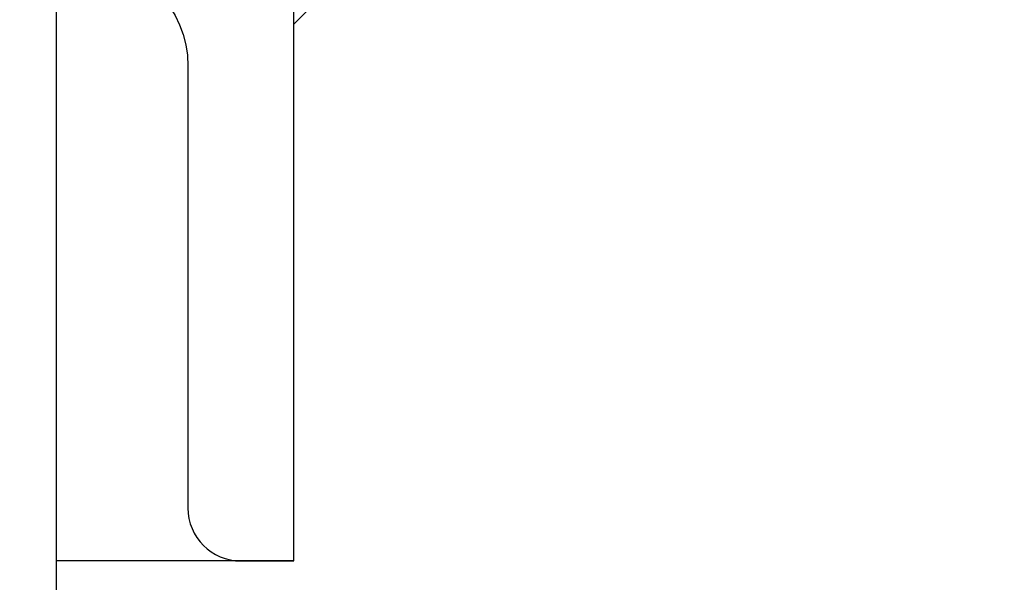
# Model space of a CAD drawing. Header units: millimetres. Extents: x -57642 to 5082813, y -177084 to 58112.
# Tile 357 of 656: x 51410 to 51466, y -59532 to -59500. Entities that reach past the tile are written whole.
import ezdxf

# ---------------------------------------------------------------- set-up
doc = ezdxf.new("R2010")
doc.units = ezdxf.units.MM

msp = doc.modelspace()

# ---------------------------------------------------------------- hatches: boundary and pattern name
at = {"lineweight": 13}
h = msp.add_hatch(dxfattribs=at)
h.set_pattern_fill('ANSI33', color=256, scale=50, style=0)
h.set_pattern_definition([(45, (-7e-12, -120130.96), (-224.5064, 224.5064), []), (45, (224.5, -120130.96), (-224.5064, 224.5064), [158.75, -79.375])])
h.paths.add_polyline_path([(30164.44088, -59531.1047), (30153.42837, -59531.1047), (30153.42837, -59497.1047), (29864.44086, -59497.1047), (29864.44086, -59502.1047), (29864.44349, -67364.5518), (38751.11669, -67808.88546), (39444.33592, -68502.1047), (40789.44271, -68502.1047), (42134.54949, -68502.1047), (42827.76872, -67808.88546), (51714.44186, -67364.55181), (51714.44455, -59502.1047), (51714.44455, -59497.1047), (51425.45704, -59497.1047), (51425.45704, -59531.1047), (51412.0797, -66749.9047), (51433.44271, -66749.9047), (51433.44271, -66819.9047), (41927.44271, -67295.2047), (41927.44271, -68002.1047), (39651.44271, -68002.1047), (39651.44271, -67295.2047), (30145.44271, -66819.9047), (30145.44271, -66749.9047), (30164.4436, -66749.90469)])

# ---------------------------------------------------------------- linework, layer by layer
for p, q in [((51412.0204, -66781.9047), (51412.02315, -59497.1047)), ((51425.45704, -59531.1047), (51412.02314, -59531.1047))]:
    msp.add_line(p, q)
msp.add_lwpolyline([(51425.45704, -59531.1047), (51425.45704, -59491.1047), (51365.45704, -59491.1047), (51365.45704, -59494.1047, 0.41421356), (51368.45704, -59497.1047), (51413.45704, -59497.1047, -0.41421356), (51419.45704, -59503.1047), (51419.45704, -59528.1047, 0.41421356), (51422.45704, -59531.1047), (51425.45704, -59531.1047)], format="xyb")

doc.saveas('drawing.dxf')
